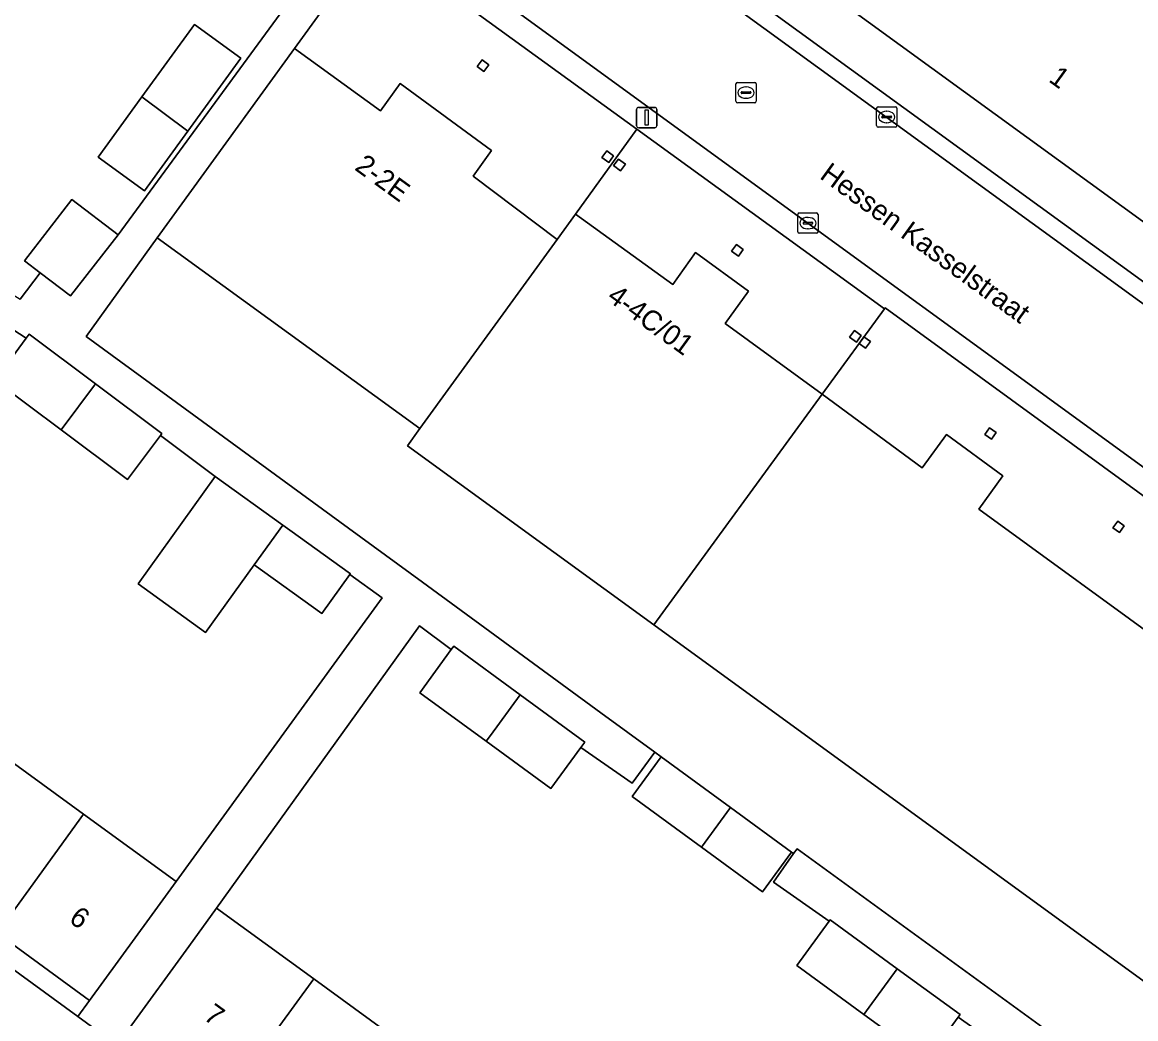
# Model space of a CAD drawing. Extents: x 160102 to 160934, y 382045 to 382923.
# Drawn here: x 160409.3 to 160464.1, y 382357.8 to 382406.8 of the extents above; entities that cross this region are included whole.
import ezdxf

# ---------------------------------------------------------------- set-up
doc = ezdxf.new("R2010")
doc.units = 0
for name, color, linetype in [('IMGEO_Erf', 7, 'Continuous'), ('IMGEO_Kolk', 7, 'Continuous'), ('IMGEO_Lichtmast', 7, 'Continuous'), ('IMGEO_Openbare_ruimte_label', 7, 'Continuous'), ('IMGEO_Pand', 7, 'Continuous'), ('IMGEO_Pand_nummerreeks', 7, 'Continuous'), ('IMGEO_Pand_overbouw', 7, 'Continuous'), ('IMGEO_Rijbaan_lokaal_open', 7, 'Continuous'), ('IMGEO_Rioolput', 7, 'Continuous'), ('IMGEO_Voetpad_open', 7, 'Continuous')]:
    doc.layers.add(name, color=color, linetype=linetype)

msp = doc.modelspace()

# ---------------------------------------------------------------- linework, layer by layer
at = {"layer": 'IMGEO_Erf'}
for points in [[(160456.38, 382451.994), (160438.681, 382427.642), (160433.026, 382419.832), (160431.723, 382420.775), (160430.325, 382418.844), (160481.724, 382381.525), (160497.679, 382369.934), (160503.86, 382377.86), (160504.298, 382377.83), (160506.387, 382407.891), (160506.796, 382407.89), (160506.827, 382408.163), (160507.129, 382408.141), (160507.218, 382409.474), (160506.425, 382409.903), (160506.467, 382410.646), (160506.723, 382415.1), (160507.118, 382421.968), (160505.467, 382422.114), (160507.133, 382447.247), (160503.859, 382449.614), (160506.076, 382452.733), (160472.64, 382477.062)], [(160496.01, 382423.19), (160472.739, 382390.992), (160443.139, 382412.509)], [(160498.105, 382359.029), (160451.741, 382392.778), (160451.707, 382392.731), (160439.531, 382401.558), (160426.593, 382410.937), (160422.678, 382405.539), (160426.902, 382402.469), (160427.869, 382403.803), (160432.376, 382400.519), (160431.463, 382399.257), (160435.599, 382396.137), (160436.5, 382397.379), (160441.294, 382393.92), (160442.415, 382395.503), (160445.027, 382393.592), (160443.871, 382392.002), (160448.643, 382388.532), (160453.568, 382384.905), (160454.761, 382386.535), (160457.54, 382384.501), (160456.351, 382382.868), (160466.187, 382375.719)], [(160491.079, 382340.291), (160440.354, 382377.176), (160428.236, 382385.988), (160428.847, 382386.83), (160415.913, 382396.21), (160412.43, 382391.364), (160425.336, 382381.931), (160428.978, 382379.269), (160437.754, 382372.855), (160440.41, 382370.914), (160440.723, 382370.685), (160444.13, 382368.196), (160447.139, 382365.997), (160447.24, 382365.923), (160447.411, 382366.159), (160460.587, 382356.574), (160483.716, 382339.75)], [(160407.488, 382371.348), (160412.294, 382367.857), (160416.846, 382364.55), (160425.502, 382376.455), (160426.995, 382378.508), (160425.404, 382379.653), (160424.028, 382377.738), (160420.696, 382380.133), (160418.302, 382376.803), (160414.982, 382379.19), (160418.775, 382384.467), (160416.073, 382386.493), (160414.452, 382384.325), (160411.187, 382386.765), (160407.922, 382389.206), (160409.471, 382391.278), (160406.501, 382393.202)], [(160457.182, 382356.587), (160455.346, 382357.872), (160453.805, 382355.754), (160450.704, 382358.01), (160447.4, 382360.413), (160448.991, 382362.6), (160446.254, 382364.514), (160447.24, 382365.923), (160447.139, 382365.997), (160445.71, 382364.041), (160442.706, 382366.236), (160439.294, 382368.729), (160440.723, 382370.685), (160440.41, 382370.914), (160439.293, 382369.386), (160436.772, 382371.15), (160435.291, 382369.123), (160432.112, 382371.446), (160428.84, 382373.838), (160430.388, 382375.956), (160428.826, 382377.131), (160426.101, 382373.345), (160418.835, 382363.246), (160423.623, 382359.765), (160428.424, 382356.276)]]:
    msp.add_lwpolyline(points, dxfattribs=at)
for points in [[(160423.001, 382408.66), (160420.803, 382410.251), (160423.132, 382413.468), (160414.7, 382419.656), (160410.879, 382414.479), (160407.012, 382409.239), (160408.78, 382407.934), (160405.026, 382402.846), (160403.258, 382404.151), (160399.539, 382399.112), (160409.171, 382393.204), (160410.161, 382394.496), (160409.383, 382395.092), (160411.724, 382398.098), (160413.99, 382396.362)], [(160417.428, 382401.465), (160415.301, 382398.527), (160413.017, 382400.18), (160415.168, 382403.151), (160417.747, 382406.714), (160420.031, 382405.061)], [(160432.001, 382404.403), (160431.668, 382404.65), (160431.909, 382404.97), (160432.241, 382404.723)], [(160438.144, 382399.928), (160437.809, 382400.172), (160438.046, 382400.494), (160438.383, 382400.254)], [(160438.721, 382399.517), (160438.379, 382399.769), (160438.626, 382400.094), (160438.961, 382399.849)], [(160444.525, 382395.318), (160444.188, 382395.56), (160444.425, 382395.886), (160444.761, 382395.641)], [(160449.995, 382391.327), (160450.23, 382391.653), (160450.566, 382391.409), (160450.328, 382391.08)], [(160450.785, 382390.791), (160450.459, 382391.022), (160450.691, 382391.351), (160451.018, 382391.12)], [(160456.977, 382386.304), (160456.652, 382386.537), (160456.888, 382386.865), (160457.212, 382386.632)], [(160394.004, 382372.215), (160393.407, 382372.649), (160393.202, 382372.367), (160391.177, 382373.839), (160391.358, 382374.088), (160389.235, 382375.631), (160387.065, 382377.209), (160386.855, 382376.92), (160384.793, 382378.419), (160385.019, 382378.731), (160384.623, 382379.019), (160379.82, 382382.51), (160381.041, 382384.19), (160380.114, 382384.731), (160378.446, 382382.312), (160404.649, 382363.264), (160412.017, 382357.908), (160412.594, 382358.702), (160408.044, 382362.01), (160403.238, 382365.503), (160398.664, 382368.827)], [(160463.191, 382382.273), (160463.516, 382382.04), (160463.282, 382381.713), (160462.957, 382381.946)]]:
    msp.add_lwpolyline(points, close=True, dxfattribs=at)
at = {"layer": 'IMGEO_Kolk'}
for p, q in [((160451.322, 382401.736), (160451.322, 382402.588)), ((160451.397, 382402.662), (160452.249, 382402.662)), ((160451.81, 382402.442), (160451.835, 382402.442)), ((160452.323, 382402.588), (160452.323, 382401.736)), ((160451.581, 382402.156), (160451.581, 382402.168)), ((160452.019, 382402.119), (160451.621, 382402.119)), ((160451.624, 382402.205), (160452.022, 382402.205)), ((160451.833, 382401.882), (160451.808, 382401.882)), ((160452.065, 382402.168), (160452.065, 382402.156)), ((160452.249, 382401.662), (160451.397, 382401.662)), ((160447.52, 382397.439), (160448.372, 382397.439)), ((160447.445, 382396.513), (160447.445, 382397.365)), ((160447.704, 382396.933), (160447.704, 382396.945)), ((160448.142, 382396.896), (160447.744, 382396.896)), ((160447.747, 382396.982), (160448.145, 382396.982)), ((160447.933, 382397.219), (160447.958, 382397.219)), ((160448.188, 382396.945), (160448.188, 382396.933)), ((160448.446, 382397.365), (160448.446, 382396.513)), ((160448.372, 382396.439), (160447.52, 382396.439)), ((160447.956, 382396.659), (160447.931, 382396.659))]:
    msp.add_line(p, q, dxfattribs=at)
for points in [[(160451.322, 382401.736), (160451.322, 382402.588)], [(160451.397, 382402.662), (160452.249, 382402.662)], [(160452.323, 382402.588), (160452.323, 382401.736)], [(160452.249, 382401.662), (160451.397, 382401.662)], [(160447.52, 382397.439), (160448.372, 382397.439)], [(160447.445, 382396.513), (160447.445, 382397.365)], [(160448.446, 382397.365), (160448.446, 382396.513)], [(160448.372, 382396.439), (160447.52, 382396.439)]]:
    msp.add_lwpolyline(points, dxfattribs=at)
for centre, radius, start, end in [((160451.399, 382402.586), 0.0765, 91.552, 178.448), ((160451.399, 382402.586), 0.0765, 91.552, 178.448), ((160452.247, 382402.586), 0.0765, 1.552, 88.448), ((160452.247, 382402.586), 0.0765, 1.552, 88.448), ((160451.621, 382402.165), 0.0403, 85.8775, 175.7526), ((160451.618, 382402.155), 0.0366, 178.938, 274.7102), ((160452.022, 382402.162), 0.043, 264.8664, 352.4533), ((160452.026, 382402.167), 0.0386, 1.7309, 96.639), ((160451.399, 382401.738), 0.0765, 181.552, 268.448), ((160451.399, 382401.738), 0.0765, 181.552, 268.448), ((160452.247, 382401.738), 0.0765, 271.552, 358.448), ((160452.247, 382401.738), 0.0765, 271.552, 358.448), ((160447.522, 382397.363), 0.0765, 91.552, 178.448), ((160447.522, 382397.363), 0.0765, 91.552, 178.448), ((160448.37, 382397.363), 0.0765, 1.552, 88.448), ((160448.37, 382397.363), 0.0765, 1.552, 88.448), ((160447.744, 382396.942), 0.0403, 85.8775, 175.7526), ((160447.741, 382396.932), 0.0366, 178.938, 274.7102), ((160448.145, 382396.939), 0.043, 264.8664, 352.4533), ((160448.149, 382396.944), 0.0386, 1.7309, 96.639), ((160447.522, 382396.515), 0.0765, 181.552, 268.448), ((160447.522, 382396.515), 0.0765, 181.552, 268.448), ((160448.37, 382396.515), 0.0765, 271.552, 358.448), ((160448.37, 382396.515), 0.0765, 271.552, 358.448)]:
    msp.add_arc(centre, radius, start, end, dxfattribs=at)
for centre, major_axis, ratio, start_param, end_param in [((160451.809, 382402.162), (-0.387, 0.002), 0.722429, 4.712389, 7.853982), ((160451.834, 382402.162), (-0.39, 0.002), 0.717154, 1.570796, 4.712389), ((160447.932, 382396.939), (-0.387, 0.002), 0.722429, 4.712389, 7.853982), ((160447.957, 382396.939), (-0.39, 0.002), 0.717154, 1.570796, 4.712389)]:
    msp.add_ellipse(centre, major_axis=major_axis, ratio=ratio, start_param=start_param, end_param=end_param, dxfattribs=at)
at = {"layer": 'IMGEO_Lichtmast'}
for p, q in [((160439.515, 382401.734), (160439.515, 382402.534)), ((160439.515, 382402.534), (160439.515, 382401.734)), ((160439.615, 382402.634), (160440.405, 382402.634)), ((160440.405, 382402.634), (160439.615, 382402.634)), ((160440.505, 382402.534), (160440.505, 382401.734)), ((160440.505, 382401.734), (160440.505, 382402.534)), ((160440.405, 382401.634), (160439.615, 382401.634)), ((160439.615, 382401.634), (160440.405, 382401.634))]:
    msp.add_line(p, q, dxfattribs=at)
msp.add_lwpolyline([(160439.935, 382402.509), (160440.085, 382402.509), (160440.085, 382401.759), (160439.935, 382401.759), (160439.935, 382402.509)], dxfattribs=at)
for centre, start, end in [((160439.615, 382402.534), 90, 180), ((160439.615, 382402.534), 90, 180), ((160440.405, 382402.534), 0, 90), ((160440.405, 382402.534), 360, 90), ((160439.615, 382401.734), 180, 270), ((160439.615, 382401.734), 180, 270), ((160440.405, 382401.734), 270, 0), ((160440.405, 382401.734), 270, 0)]:
    msp.add_arc(centre, 0.1, start, end, dxfattribs=at)
at = {"layer": 'IMGEO_Pand'}
for points in [[(160496.01, 382423.19), (160496.37, 382423.689), (160486.171, 382431.073), (160485.824, 382430.595), (160478.135, 382420.019), (160468.398, 382406.625), (160449.135, 382420.786), (160446.953, 382417.775), (160446.399, 382418.176), (160445.872, 382417.448), (160446.425, 382417.048), (160443.937, 382413.611), (160443.139, 382412.509), (160472.739, 382390.992)], [(160415.168, 382403.151), (160417.428, 382401.465), (160420.031, 382405.061), (160417.747, 382406.714)], [(160431.463, 382399.257), (160432.376, 382400.519), (160427.869, 382403.803), (160426.902, 382402.469), (160422.678, 382405.539), (160415.913, 382396.21), (160428.847, 382386.83), (160435.599, 382396.137)], [(160432.241, 382404.723), (160431.909, 382404.97), (160431.668, 382404.65), (160432.001, 382404.403)], [(160417.428, 382401.465), (160415.168, 382403.151), (160413.017, 382400.18), (160415.301, 382398.527)], [(160438.383, 382400.254), (160438.046, 382400.494), (160437.809, 382400.172), (160438.144, 382399.928)], [(160438.961, 382399.849), (160438.626, 382400.094), (160438.379, 382399.769), (160438.721, 382399.517)], [(160413.99, 382396.362), (160411.724, 382398.098), (160409.383, 382395.092), (160410.161, 382394.496), (160411.65, 382393.356)], [(160448.643, 382388.532), (160443.871, 382392.002), (160445.027, 382393.592), (160442.415, 382395.503), (160441.294, 382393.92), (160436.5, 382397.379), (160435.599, 382396.137), (160428.847, 382386.83), (160428.236, 382385.988), (160440.354, 382377.176)], [(160444.761, 382395.641), (160444.425, 382395.886), (160444.188, 382395.56), (160444.525, 382395.318)], [(160409.471, 382391.278), (160407.922, 382389.206), (160411.187, 382386.765), (160412.884, 382389.036), (160409.619, 382391.476)], [(160450.566, 382391.409), (160450.23, 382391.653), (160449.995, 382391.327), (160450.328, 382391.08)], [(160451.018, 382391.12), (160450.691, 382391.351), (160450.459, 382391.022), (160450.785, 382390.791)], [(160412.884, 382389.036), (160411.187, 382386.765), (160414.452, 382384.325), (160416.073, 382386.493), (160416.149, 382386.595)], [(160479.978, 382368.175), (160478.776, 382366.565), (160468.968, 382373.7), (160470.157, 382375.333), (160467.365, 382377.35), (160466.187, 382375.719), (160456.351, 382382.868), (160457.54, 382384.501), (160454.761, 382386.535), (160453.568, 382384.905), (160448.643, 382388.532), (160440.354, 382377.176), (160491.079, 382340.291), (160491.222, 382340.488), (160491.833, 382341.328), (160499.315, 382351.619), (160494.187, 382355.357), (160495.379, 382356.975), (160492.59, 382358.99), (160491.395, 382357.376), (160481.591, 382364.526), (160482.771, 382366.161)], [(160457.212, 382386.632), (160456.888, 382386.865), (160456.652, 382386.537), (160456.977, 382386.304)], [(160422.096, 382382.08), (160418.775, 382384.467), (160414.982, 382379.19), (160418.302, 382376.803), (160420.696, 382380.133)], [(160463.516, 382382.04), (160463.191, 382382.273), (160462.957, 382381.946), (160463.282, 382381.713)], [(160422.448, 382381.827), (160422.096, 382382.08), (160420.696, 382380.133), (160424.028, 382377.738), (160425.404, 382379.653), (160425.427, 382379.685)], [(160430.388, 382375.956), (160428.84, 382373.838), (160432.112, 382371.446), (160432.318, 382371.729), (160433.779, 382373.74), (160430.513, 382376.127)], [(160433.779, 382373.74), (160432.318, 382371.729), (160432.112, 382371.446), (160435.291, 382369.123), (160436.772, 382371.15), (160436.964, 382371.412)], [(160412.294, 382367.857), (160407.488, 382371.348), (160403.238, 382365.503), (160408.044, 382362.01)], [(160440.723, 382370.685), (160439.294, 382368.729), (160442.706, 382366.236), (160444.13, 382368.196)], [(160412.294, 382367.857), (160408.044, 382362.01), (160412.594, 382358.702), (160415.535, 382362.747), (160416.846, 382364.55)], [(160444.13, 382368.196), (160442.706, 382366.236), (160445.71, 382364.041), (160447.139, 382365.997)], [(160419.317, 382353.84), (160423.623, 382359.765), (160418.835, 382363.246), (160417.478, 382361.36), (160414.537, 382357.315)], [(160448.991, 382362.6), (160447.4, 382360.413), (160450.704, 382358.01), (160450.964, 382358.368), (160452.336, 382360.256), (160449.033, 382362.658)], [(160452.336, 382360.256), (160450.964, 382358.368), (160450.704, 382358.01), (160453.805, 382355.754), (160455.346, 382357.872), (160455.438, 382357.999)], [(160419.317, 382353.84), (160424.117, 382350.351), (160428.424, 382356.276), (160423.623, 382359.765)]]:
    msp.add_lwpolyline(points, close=True, dxfattribs=at)
at = {"layer": 'IMGEO_Pand_overbouw'}
for points in [[(160435.599, 382396.137), (160436.5, 382397.379), (160439.531, 382401.558), (160426.593, 382410.937), (160422.678, 382405.539), (160426.902, 382402.469), (160427.869, 382403.803), (160432.376, 382400.519), (160431.463, 382399.257)], [(160439.531, 382401.558), (160436.5, 382397.379), (160441.294, 382393.92), (160442.415, 382395.503), (160445.027, 382393.592), (160443.871, 382392.002), (160448.643, 382388.532), (160451.707, 382392.731)], [(160451.707, 382392.731), (160448.643, 382388.532), (160453.568, 382384.905), (160454.761, 382386.535), (160457.54, 382384.501), (160456.351, 382382.868), (160466.187, 382375.719), (160467.365, 382377.35), (160470.157, 382375.333), (160468.968, 382373.7), (160478.776, 382366.565), (160479.978, 382368.175), (160482.771, 382366.161), (160481.591, 382364.526), (160491.395, 382357.376), (160492.59, 382358.99), (160495.379, 382356.975), (160494.187, 382355.357), (160499.315, 382351.619), (160502.419, 382355.889), (160498.105, 382359.029), (160451.741, 382392.778)]]:
    msp.add_lwpolyline(points, close=True, dxfattribs=at)
at = {"layer": 'IMGEO_Rijbaan_lokaal_open'}
for points in [[(160498.608, 382368.158), (160429.934, 382418.064), (160429.691, 382417.738), (160411.998, 382430.553)], [(160408.261, 382425.803), (160498.767, 382359.996), (160498.881, 382360.163)]]:
    msp.add_lwpolyline(points, dxfattribs=at)
at = {"layer": 'IMGEO_Rioolput'}
for p, q in [((160444.399, 382402.934), (160444.399, 382403.786)), ((160444.474, 382403.86), (160445.326, 382403.86)), ((160444.887, 382403.64), (160444.912, 382403.64)), ((160445.4, 382403.786), (160445.4, 382402.934)), ((160444.658, 382403.354), (160444.658, 382403.366)), ((160445.096, 382403.317), (160444.698, 382403.317)), ((160444.701, 382403.403), (160445.099, 382403.403)), ((160444.91, 382403.08), (160444.885, 382403.08)), ((160445.142, 382403.366), (160445.142, 382403.354)), ((160445.326, 382402.86), (160444.474, 382402.86))]:
    msp.add_line(p, q, dxfattribs=at)
for points in [[(160444.399, 382402.934), (160444.399, 382403.786)], [(160444.474, 382403.86), (160445.326, 382403.86)], [(160445.4, 382403.786), (160445.4, 382402.934)], [(160445.326, 382402.86), (160444.474, 382402.86)]]:
    msp.add_lwpolyline(points, dxfattribs=at)
for centre, radius, start, end in [((160444.476, 382403.784), 0.0765, 91.552, 178.448), ((160444.476, 382403.784), 0.0765, 91.552, 178.448), ((160445.324, 382403.784), 0.0765, 1.552, 88.448), ((160445.324, 382403.784), 0.0765, 1.552, 88.448), ((160444.476, 382402.936), 0.0765, 181.552, 268.448), ((160444.476, 382402.936), 0.0765, 181.552, 268.448), ((160444.698, 382403.363), 0.0403, 85.8775, 175.7526), ((160444.695, 382403.353), 0.0366, 178.938, 274.7102), ((160445.099, 382403.36), 0.043, 264.8664, 352.4533), ((160445.103, 382403.365), 0.0386, 1.7309, 96.639), ((160445.324, 382402.936), 0.0765, 271.552, 358.448), ((160445.324, 382402.936), 0.0765, 271.552, 358.448)]:
    msp.add_arc(centre, radius, start, end, dxfattribs=at)
for centre, major_axis, ratio, start_param, end_param in [((160444.886, 382403.36), (-0.387, 0.002), 0.722429, 4.712389, 7.853982), ((160444.911, 382403.36), (-0.39, 0.002), 0.717154, 1.570796, 4.712389)]:
    msp.add_ellipse(centre, major_axis=major_axis, ratio=ratio, start_param=start_param, end_param=end_param, dxfattribs=at)
at = {"layer": 'IMGEO_Voetpad_open'}
for points in [[(160411.998, 382430.553), (160429.691, 382417.738), (160429.934, 382418.064), (160498.608, 382368.158)], [(160500.724, 382367.794), (160497.679, 382369.934), (160481.724, 382381.525), (160430.325, 382418.844), (160429.933, 382419.128), (160428.175, 382420.4), (160419.672, 382426.445), (160414.126, 382430.489)], [(160407.208, 382426.271), (160406.721, 382425.559), (160409.172, 382423.667), (160414.7, 382419.656), (160423.132, 382413.468), (160423.209, 382413.574), (160423.298, 382413.697), (160424.945, 382412.505), (160425.496, 382412.106), (160425.412, 382411.99), (160425.32, 382411.863), (160426.593, 382410.937), (160439.531, 382401.558), (160451.707, 382392.731), (160451.741, 382392.778), (160498.105, 382359.029), (160502.419, 382355.889), (160499.315, 382351.619), (160491.833, 382341.328), (160492.226, 382341.039), (160500.007, 382351.735), (160500.905, 382351.829), (160502.729, 382352.02)], [(160498.881, 382360.163), (160498.767, 382359.996), (160408.261, 382425.803)], [(160414.537, 382357.315), (160417.478, 382361.36), (160418.835, 382363.246), (160426.101, 382373.345), (160428.826, 382377.131), (160430.388, 382375.956), (160430.513, 382376.127), (160433.779, 382373.74), (160436.964, 382371.412), (160436.772, 382371.15), (160439.293, 382369.386), (160440.41, 382370.914), (160437.754, 382372.855), (160428.978, 382379.269), (160425.336, 382381.931), (160412.43, 382391.364), (160415.913, 382396.21), (160422.678, 382405.539), (160426.593, 382410.937)], [(160423.001, 382408.66), (160413.99, 382396.362), (160411.65, 382393.356), (160410.161, 382394.496), (160409.171, 382393.204)], [(160406.501, 382393.202), (160409.471, 382391.278), (160409.619, 382391.476), (160412.884, 382389.036), (160416.149, 382386.595), (160416.073, 382386.493), (160418.775, 382384.467), (160422.096, 382382.08), (160422.448, 382381.827), (160425.427, 382379.685), (160425.404, 382379.653), (160426.995, 382378.508), (160425.502, 382376.455), (160416.846, 382364.55), (160415.535, 382362.747), (160412.594, 382358.702), (160412.017, 382357.908), (160412.873, 382357.286)], [(160483.716, 382339.75), (160460.587, 382356.574), (160447.411, 382366.159), (160447.24, 382365.923), (160446.254, 382364.514), (160448.991, 382362.6), (160449.033, 382362.658), (160452.336, 382360.256), (160455.438, 382357.999), (160455.346, 382357.872), (160457.182, 382356.587), (160456.182, 382355.212), (160447.089, 382342.709), (160445.721, 382340.828), (160442.781, 382336.783), (160442.192, 382335.973), (160443.963, 382334.685), (160444.429, 382335.326), (160447.369, 382339.371), (160448.621, 382341.093), (160457.884, 382353.235), (160459.402, 382355.308), (160467.398, 382349.424)], [(160413.948, 382356.505), (160412.873, 382357.286), (160412.017, 382357.908), (160404.649, 382363.264), (160401.179, 382360.906), (160397.583, 382358.462), (160395.957, 382357.357), (160393.722, 382355.935), (160391.201, 382354.323), (160386.481, 382351.243), (160384.413, 382349.893), (160368.603, 382339.576), (160368.34, 382339.404), (160367.672, 382339.562), (160360.037, 382341.38), (160351.214, 382343.481), (160350.299, 382340.639), (160352.597, 382340.151), (160359.259, 382338.878), (160367.385, 382337.325)]]:
    msp.add_lwpolyline(points, dxfattribs=at)

# ---------------------------------------------------------------- texts
at = {"layer": 'IMGEO_Openbare_ruimte_label'}
msp.add_text('Hessen Kasselstraat', height=1, rotation=323.9895, dxfattribs=at).set_placement((160448.474, 382399.175))
at = {"layer": 'IMGEO_Pand_nummerreeks'}
for s, rotation, p in [('1', 324.0927, (160459.745, 382403.938)), ('2-2E', 323.9667, (160425.588, 382399.596)), ('4-4C/01', 323.9781, (160438.001, 382393.179)), ('6', 324.0071, (160411.52, 382362.595)), ('7', 323.9847, (160418.149, 382357.804))]:
    msp.add_text(s, height=1, rotation=rotation, dxfattribs=at).set_placement(p)

doc.saveas('drawing.dxf')
